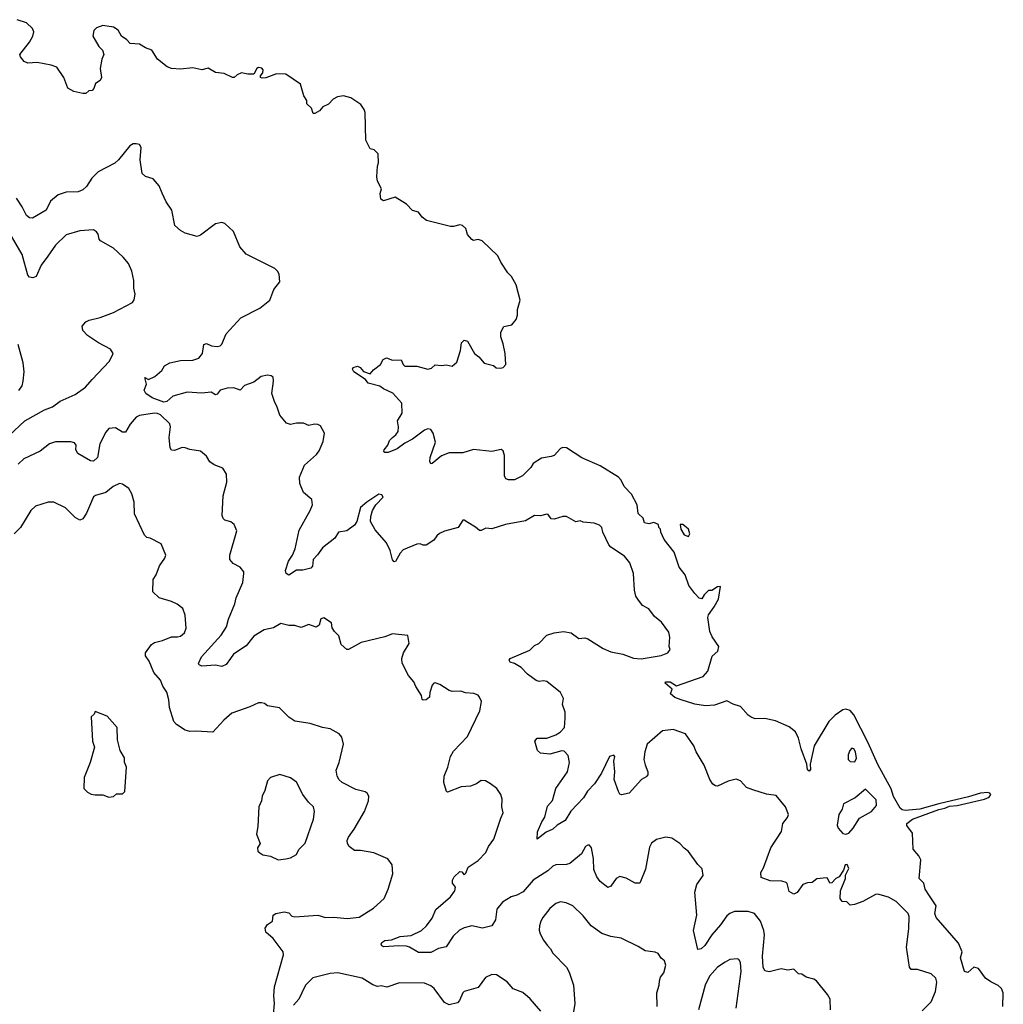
# Model space of a CAD drawing. Extents: x 2220333 to 2384341, y 721037 to 894043.
# Tile 306 of 325: x 2320741 to 2327188, y 873860 to 880314. Entities that reach past the tile are written whole.
import ezdxf

# ---------------------------------------------------------------- set-up
doc = ezdxf.new("R2010")
doc.units = 0

msp = doc.modelspace()

# ---------------------------------------------------------------- linework, layer by layer
at = {"layer": '0CON10XD'}
for points in [[(2327185.8, 873845), (2327187.9, 873935), (2327177.1, 873965), (2327155, 873984.5), (2327106.7, 874006.7), (2327071.5, 874031.5), (2327025, 874096), (2326995, 874103.3), (2326955, 874068.8), (2326934.4, 874074.4), (2326906.7, 874165), (2326918.8, 874205), (2326895, 874261.2), (2326748.4, 874428.4), (2326740, 874455), (2326747.9, 874505), (2326705, 874570.9), (2326675.3, 874615), (2326666.9, 874655), (2326635.6, 874685), (2326646.3, 874806.3), (2326635, 874833.1), (2326597.5, 874877.5), (2326592, 874982), (2326555, 875033.3), (2326555.7, 875045), (2326592.5, 875075), (2326765, 875138), (2326805, 875145.4), (2326835, 875158.7), (2326885, 875163.3), (2327065, 875205.2), (2327095, 875217.1), (2327105.2, 875235), (2327098.7, 875245), (2327085, 875248.8), (2327037.5, 875245), (2326960.6, 875219.4), (2326765, 875175.2), (2326639.7, 875139.7), (2326545, 875130.5), (2326524.8, 875134.8), (2326512.9, 875145), (2326467.1, 875222.9), (2326452.5, 875272.5), (2326365, 875431.5), (2326299, 875579), (2326207.9, 875757.9), (2326185, 875785.3), (2326155, 875794.7), (2326135, 875790.5), (2326085.4, 875755), (2326044.7, 875715), (2325947.1, 875555), (2325921.2, 875435), (2325925, 875400), (2325915, 875387.5), (2325905, 875397.5), (2325900.8, 875435), (2325863.4, 875535), (2325845.3, 875605.3), (2325825, 875645.6), (2325785, 875678.5), (2325695, 875718.9), (2325625, 875732.9), (2325561.9, 875731.9), (2325535, 875742), (2325515, 875756), (2325465, 875811.9), (2325416.9, 875826.9), (2325375, 875850), (2325295, 875822), (2325235, 875817.1), (2325165, 875828.5), (2325076.7, 875855), (2325035, 875870.8), (2325007.5, 875895), (2325017, 875927), (2324972.5, 875965), (2324973.3, 875975), (2325005, 875973.8), (2325045, 875947.5), (2325221.3, 876008.7), (2325250.9, 876045), (2325278.7, 876141.3), (2325316.2, 876175), (2325323.8, 876205), (2325278.8, 876268.8), (2325264, 876305), (2325250.8, 876395), (2325255, 876412.5), (2325293.3, 876465), (2325320, 876515), (2325335, 876600), (2325315, 876597.5), (2325277, 876573), (2325255, 876572.5), (2325227.5, 876545), (2325211.7, 876518.3), (2325195, 876522.5), (2325165, 876553.3), (2325126.4, 876606.4), (2325102, 876675), (2325064, 876725), (2325030, 876825), (2324965, 876907.5), (2324942.5, 876955), (2324940, 876975), (2324930, 876985), (2324927.5, 877005), (2324898, 877018), (2324865, 877010.6), (2324836.9, 877016.9), (2324827.2, 877047.2), (2324795, 877076.7), (2324787.1, 877135), (2324751.1, 877205), (2324703.5, 877253.5), (2324682.7, 877295), (2324665, 877314.6), (2324545, 877390.9), (2324425, 877442.7), (2324325, 877507.5), (2324300.3, 877509.7), (2324285, 877504.3), (2324245, 877456.9), (2324225, 877450), (2324160.2, 877439.8), (2324106, 877405), (2324090.3, 877379.7), (2324036.7, 877325), (2323985, 877297.5), (2323945, 877297.1), (2323928, 877305), (2323918.6, 877325), (2323917.7, 877457.7), (2323908.8, 877488.8), (2323897, 877497), (2323835, 877484.2), (2323714.2, 877495.8), (2323645.7, 877474.3), (2323555, 877474.7), (2323505, 877455.5), (2323445, 877406), (2323435, 877403.8), (2323428.8, 877418.8), (2323432.2, 877445), (2323466.5, 877545), (2323451.9, 877605), (2323435, 877628.6), (2323415, 877631.4), (2323395, 877624.2), (2323315, 877564.4), (2323265, 877537.5), (2323215, 877500.9), (2323155, 877477.1), (2323135, 877476.2), (2323128, 877485), (2323129.2, 877495), (2323153.8, 877525), (2323164, 877555), (2323184.4, 877575.6), (2323207, 877593), (2323222, 877615), (2323224, 877645), (2323216.7, 877685), (2323247.5, 877735), (2323245, 877800), (2323185.7, 877865.7), (2323124.6, 877894.6), (2323101.9, 877911.9), (2323025, 877932.5), (2323006.2, 877956.2), (2322930, 878005), (2322922.7, 878022.7), (2322926.7, 878035), (2322955, 878044), (2322973.3, 878035), (2322995, 878007.5), (2323037, 877993), (2323060.7, 878019.3), (2323106.4, 878053.6), (2323123.6, 878086.4), (2323145, 878096.7), (2323185, 878082.5), (2323240, 878085), (2323253.3, 878055), (2323265, 878043.3), (2323343, 878043), (2323416.4, 878023.6), (2323440.7, 878029.3), (2323465, 878052.5), (2323505, 878046.7), (2323535, 878051.2), (2323576.4, 878043.6), (2323605, 878070), (2323630, 878145), (2323637.5, 878195), (2323655, 878212.5), (2323676.4, 878206.4), (2323722.5, 878125), (2323750, 878105), (2323785, 878062.5), (2323846.4, 878046.4), (2323863, 878033), (2323895, 878030), (2323910, 878035), (2323927.5, 878055), (2323923.6, 878126.4), (2323909.2, 878189.2), (2323893.8, 878235), (2323894.1, 878265.9), (2323915, 878302.5), (2323967.5, 878315), (2323995, 878350), (2324003.6, 878376.4), (2324003.8, 878415), (2324022, 878475), (2323995, 878576.7), (2323965, 878630), (2323940, 878655), (2323894.3, 878724.3), (2323875, 878766.2), (2323772.5, 878865), (2323745, 878873.3), (2323715, 878867.5), (2323703.6, 878873.6), (2323676.7, 878905), (2323664.2, 878945), (2323643.8, 878965), (2323625, 878969.4), (2323585, 878958), (2323565, 878958.8), (2323407.5, 878997.5), (2323379.4, 879019.4), (2323355, 879052), (2323315, 879063.8), (2323275, 879103.8), (2323201.7, 879151.7), (2323125, 879127.5), (2323107, 879137), (2323103.3, 879175), (2323112.5, 879205), (2323086.7, 879255), (2323082, 879285), (2323086.7, 879355), (2323093.3, 879375), (2323090, 879435), (2323065, 879460), (2323037, 879467), (2323010, 879525), (2323004.2, 879705), (2322998.6, 879725), (2322977.4, 879757.4), (2322912, 879802), (2322864.1, 879815.9), (2322822.7, 879807.3), (2322796.1, 879793.9), (2322765, 879760), (2322727.5, 879742.5), (2322705, 879717.5), (2322675, 879700), (2322665, 879700), (2322652.5, 879735), (2322623, 879763), (2322622.5, 879785), (2322602.5, 879815), (2322580.5, 879890.5), (2322485, 879958), (2322425, 879959.2), (2322355, 879933.3), (2322330.7, 879930.7), (2322320, 879935), (2322320, 879945), (2322333.9, 879966.1), (2322337.5, 879985), (2322327, 879997), (2322305, 880001.4), (2322294, 879995), (2322275, 879957.5), (2322235, 879956.7), (2322195, 879966), (2322166.7, 879953.3), (2322147.5, 879935), (2322135.8, 879934.2), (2322081.7, 879961.7), (2322025, 879967.5), (2321975, 879996.7), (2321935, 879986.2), (2321875, 879998.8), (2321795, 879990), (2321735, 879994), (2321706.7, 880005), (2321643.3, 880055), (2321607.5, 880115), (2321565, 880128.8), (2321525, 880153.8), (2321465, 880157.5), (2321443, 880183), (2321407.5, 880205), (2321385.7, 880245.7), (2321355.5, 880265.5), (2321285, 880276), (2321245, 880261.2), (2321226.1, 880243.9), (2321220, 880205), (2321258.8, 880138.8), (2321282.5, 880115), (2321292.5, 880085), (2321280, 880055), (2321268.8, 879995), (2321276.7, 879935), (2321267.5, 879915), (2321237.5, 879895), (2321227, 879863), (2321215, 879850), (2321193.3, 879846.7), (2321175, 879830), (2321155, 879830), (2321095, 879843.3), (2321056.7, 879865), (2321030, 879935), (2320985, 880002.5), (2320946.4, 880016.4), (2320855, 880033.3), (2320795, 880028), (2320770.5, 880040.5), (2320745, 880070), (2320742.5, 880085), (2320804.2, 880165.8), (2320826.2, 880205), (2320834, 880235), (2320825, 880256.7), (2320785, 880293.8), (2320725, 880314)], [(2326655, 873818.1), (2326714, 873876), (2326744.2, 873944.2), (2326752, 874005), (2326745, 874031.2), (2326715, 874060.6), (2326625, 874089.2), (2326585, 874089.2), (2326573.8, 874103.8), (2326552.7, 874235), (2326569.2, 874355), (2326570, 874435), (2326564, 874455), (2326485.7, 874535), (2326435, 874562.5), (2326365, 874582), (2326349.7, 874580.3), (2326267.5, 874535), (2326213.6, 874513.6), (2326185, 874510), (2326161.7, 874531.7), (2326132.5, 874535), (2326118.8, 874555), (2326120, 874605), (2326152.5, 874685), (2326153, 874707), (2326175, 874750), (2326165, 874776.2), (2326151.2, 874775), (2326140, 874740), (2326113, 874697), (2326090, 874685), (2326065, 874657.5), (2326050, 874655), (2326036.2, 874686.2), (2326029.3, 874689.3), (2325965, 874683.8), (2325935, 874658.8), (2325905, 874656.2), (2325873.3, 874645), (2325835.9, 874594.1), (2325815, 874582.5), (2325785, 874600), (2325771.7, 874651.7), (2325765, 874658.8), (2325737, 874667), (2325660.7, 874670.7), (2325600.5, 874690.5), (2325598.8, 874725), (2325616.7, 874755), (2325664, 874885), (2325735, 874993.3), (2325742.5, 875045), (2325774, 875085), (2325779.2, 875105), (2325761.2, 875155), (2325698.3, 875228.3), (2325635, 875238), (2325546, 875266), (2325505, 875281.2), (2325465.6, 875325.6), (2325435.9, 875335.9), (2325385, 875323.8), (2325315, 875291.2), (2325302, 875292), (2325285, 875303.3), (2325263.2, 875333.2), (2325227.2, 875427.2), (2325173.8, 875515), (2325158.8, 875555), (2325105, 875632.5), (2325025, 875661.2), (2324955, 875652.9), (2324854.5, 875565), (2324837.5, 875515), (2324832.7, 875465), (2324839.7, 875429.7), (2324858.8, 875385), (2324858, 875365), (2324847.9, 875352.1), (2324816.4, 875333.6), (2324735, 875244), (2324685, 875232.5), (2324675, 875237.5), (2324666.2, 875255), (2324637.1, 875335), (2324642.5, 875385), (2324636.1, 875453.9), (2324642.5, 875485), (2324635, 875492.5), (2324607.5, 875485), (2324554.4, 875375), (2324508.1, 875305), (2324462.8, 875257.2), (2324435.4, 875214.6), (2324352.8, 875127.2), (2324315.5, 875065), (2324264.5, 875035.5), (2324235, 875008), (2324191.7, 874988.3), (2324132.5, 874942.5), (2324135, 874990), (2324162.8, 875057.2), (2324183, 875087), (2324200.3, 875159.7), (2324233, 875197), (2324254, 875276), (2324331.8, 875385), (2324345.5, 875445), (2324335, 875491.2), (2324310.3, 875520.3), (2324295, 875521.1), (2324215, 875499.6), (2324155, 875506.2), (2324135.5, 875525), (2324117.1, 875585), (2324132.5, 875605), (2324195, 875605.8), (2324255, 875625.6), (2324282.9, 875645), (2324310.8, 875675), (2324316.7, 875735), (2324316.7, 875775), (2324298.8, 875825), (2324306.2, 875865), (2324286.2, 875905), (2324195.3, 875975.3), (2324175, 875980), (2324145, 875976), (2324125, 875982), (2324068.8, 876025), (2324028.1, 876068.1), (2323985, 876093.3), (2323955, 876102.5), (2323950, 876115), (2323955, 876126.2), (2324085, 876181.2), (2324115, 876212.5), (2324142.5, 876225), (2324195, 876280), (2324244.1, 876295.9), (2324305, 876303.8), (2324355, 876296), (2324405, 876258.8), (2324445, 876262.5), (2324465, 876255.8), (2324565, 876192), (2324615, 876171.2), (2324695, 876156.2), (2324765, 876128.8), (2324815, 876124.3), (2324945, 876146), (2324990, 876165), (2325003.3, 876185), (2324998, 876205), (2325003, 876267), (2324995, 876298.8), (2324947.1, 876365), (2324902, 876402), (2324865, 876452.5), (2324823.8, 876475), (2324792, 876515), (2324780, 876535), (2324770.8, 876575), (2324764.2, 876685), (2324739.2, 876755), (2324705, 876798), (2324615, 876856.2), (2324601.2, 876871.2), (2324562.5, 876955), (2324555.9, 876985.9), (2324540.7, 877000.7), (2324507, 877013), (2324435, 877020), (2324415, 877030), (2324385, 877023.8), (2324325, 877058.8), (2324301.7, 877058.3), (2324245, 877040), (2324225, 877043.3), (2324205, 877070), (2324195, 877072.5), (2324155, 877061.2), (2324115, 877064.3), (2324055, 877030), (2323925, 877005.7), (2323835, 876976), (2323795, 876982), (2323765, 876966.2), (2323755, 876966.7), (2323728.8, 876988.8), (2323677.8, 877017.8), (2323655, 877034), (2323645, 877033.8), (2323614.1, 876985.9), (2323525, 876961.9), (2323493.1, 876946.9), (2323475, 876932), (2323455, 876902.5), (2323405, 876869.4), (2323385, 876868.9), (2323365, 876877.8), (2323344.5, 876875.5), (2323255, 876839.2), (2323233.6, 876816.4), (2323205, 876763.3), (2323195, 876761.2), (2323185, 876773.8), (2323168.9, 876835), (2323145, 876884.2), (2323070.9, 876970.9), (2323041.1, 877025), (2323041.5, 877058.5), (2323053.3, 877096.7), (2323075.6, 877134.4), (2323122.5, 877185), (2323115, 877200), (2323095, 877203.3), (2323015, 877151.2), (2322975, 877116.2), (2322950, 877025), (2322935, 877001.4), (2322885.5, 876964.5), (2322830, 876955), (2322805.8, 876915), (2322725, 876853.1), (2322692.6, 876807.4), (2322663.3, 876776.7), (2322658.8, 876731.2), (2322650, 876720), (2322596.4, 876706.4), (2322555, 876706), (2322505, 876674), (2322486.2, 876685), (2322483, 876703), (2322501.5, 876765), (2322529.4, 876805), (2322545.6, 876845), (2322571.7, 876968.3), (2322645, 877096.2), (2322660.6, 877135), (2322655, 877170), (2322600, 877215), (2322576.2, 877275), (2322573.6, 877316.4), (2322606.7, 877395), (2322685.5, 877464.5), (2322702.7, 877487.3), (2322730.5, 877549.5), (2322738, 877605), (2322711.4, 877651.4), (2322695, 877660), (2322672.7, 877662.7), (2322635, 877654.3), (2322600, 877670), (2322555, 877670), (2322515, 877661.8), (2322489.3, 877669.3), (2322445, 877722.5), (2322428.8, 877775), (2322410.5, 877810.5), (2322394.2, 877865), (2322404, 877945), (2322401.2, 877971.2), (2322390, 877980), (2322365, 877984.4), (2322322.5, 877975), (2322275, 877938.5), (2322215, 877915.4), (2322185, 877886.7), (2322145, 877900), (2322101, 877899), (2322054.3, 877885.7), (2322035, 877860), (2322025, 877855.8), (2321995, 877872), (2321935, 877866.3), (2321837.3, 877872.7), (2321743.5, 877846.5), (2321705, 877811.5), (2321685, 877806.5), (2321608, 877835), (2321566.7, 877865), (2321557.5, 877885), (2321572.5, 877925), (2321561.7, 877968.3), (2321585, 877956.7), (2321627.5, 877975), (2321673.3, 878015), (2321690, 878045), (2321725, 878064.2), (2321795, 878079.4), (2321875, 878083.1), (2321915, 878095.7), (2321938.1, 878125), (2321946.7, 878185), (2321965, 878190.8), (2321997.1, 878177.1), (2322035, 878171.2), (2322055, 878176.7), (2322065, 878187.5), (2322094.2, 878255), (2322190.6, 878359.4), (2322315, 878424.3), (2322381.2, 878475), (2322406.7, 878545), (2322446.2, 878595), (2322442, 878645), (2322431.2, 878665), (2322412.3, 878682.3), (2322225, 878776.9), (2322183.3, 878825), (2322143.1, 878925), (2322085, 878979.2), (2322065, 878984.3), (2322023.8, 878975), (2321925, 878902), (2321905, 878894), (2321825, 878913.8), (2321795, 878931.2), (2321756.7, 878965), (2321738.8, 879065), (2321700.3, 879120.3), (2321673.8, 879176.2), (2321654, 879225), (2321615, 879270), (2321566.1, 879286.1), (2321543.3, 879305), (2321530, 879395), (2321536.4, 879476.4), (2321525.5, 879495.5), (2321505, 879501.4), (2321485, 879499.4), (2321463, 879487), (2321388.5, 879395), (2321365, 879374.5), (2321255, 879316.5), (2321212.5, 879275), (2321179.1, 879220.9), (2321155, 879197.9), (2321123.3, 879185), (2321045, 879183.1), (2320993.4, 879166.6), (2320941.9, 879125), (2320913.7, 879066.3), (2320825, 879013.5), (2320805, 879014.4), (2320785, 879030.6), (2320757.3, 879087.3), (2320719.5, 879145)], [(2320670.8, 877589.2), (2320775.4, 877685), (2320902.2, 877757.8), (2320955, 877777.5), (2321006.3, 877813.6), (2321105, 877857.5), (2321172, 877905), (2321215.7, 877955), (2321329.2, 878075), (2321354, 878125), (2321335.5, 878155.5), (2321256.2, 878195), (2321184.3, 878244.3), (2321155, 878277.5), (2321150, 878305), (2321175, 878333.3), (2321195, 878343.8), (2321268.3, 878361.7), (2321355, 878394.2), (2321479.5, 878460.5), (2321491.7, 878478.3), (2321498, 878515), (2321488, 878555), (2321488, 878605), (2321476.2, 878665), (2321453.8, 878715), (2321418.3, 878758.3), (2321355, 878816), (2321270, 878865), (2321262, 878875), (2321255, 878907.5), (2321243.9, 878923.9), (2321225, 878936), (2321135, 878929.2), (2321045, 878904.2), (2320975, 878835.8), (2320925, 878764), (2320881.5, 878705), (2320848.2, 878631.8), (2320827.3, 878622.7), (2320805, 878625.7), (2320795, 878640), (2320756.9, 878775), (2320687.8, 878895)], [(2320735.5, 877884.5), (2320755.8, 877915), (2320764.3, 877945), (2320770.6, 878005), (2320763.6, 878065), (2320730.5, 878185)], [(2326055.9, 873824.1), (2326052, 873895), (2326035.8, 873925.8), (2325964.3, 874014.3), (2325945, 874026.2), (2325895, 874038.8), (2325867.3, 874057.3), (2325845, 874061.2), (2325815, 874091.2), (2325775, 874084), (2325732.3, 874092.3), (2325653, 874073), (2325625, 874080), (2325613, 874103), (2325610.5, 874175), (2325622, 874315), (2325618.5, 874345), (2325595.6, 874405), (2325558, 874455), (2325515, 874469.4), (2325425, 874468.5), (2325395, 874456.7), (2325375, 874440), (2325335, 874381.9), (2325276.5, 874315), (2325230.6, 874245), (2325208, 874225), (2325185, 874218.8), (2325156.4, 874345), (2325179.5, 874445), (2325165.7, 874595), (2325178, 874645), (2325221.2, 874705), (2325215, 874747.5), (2325185.9, 874775.9), (2325125, 874862.5), (2325095, 874883.3), (2325067.5, 874915), (2325015, 874950), (2324975, 874956.2), (2324915, 874941.2), (2324882.4, 874917.6), (2324869.7, 874890.3), (2324843.1, 874746.9), (2324805.9, 874654.1), (2324775, 874654.4), (2324715, 874687.5), (2324675, 874698.6), (2324650.8, 874685), (2324615, 874634), (2324595, 874627.1), (2324545, 874665.6), (2324522.7, 874695), (2324504.6, 874745), (2324502.2, 874815), (2324488, 874885), (2324475, 874902.5), (2324465, 874903.3), (2324450, 874895), (2324422.9, 874847.1), (2324346.3, 874783.7), (2324325, 874776.9), (2324255, 874774.4), (2324235, 874766.9), (2324202.5, 874735), (2324106.9, 874675), (2324041.7, 874598.3), (2323998.8, 874575), (2323962, 874565), (2323905, 874530.5), (2323867.1, 874485), (2323858.5, 874415), (2323834.3, 874375.7), (2323775, 874360), (2323705, 874373.8), (2323655, 874361.2), (2323624, 874346), (2323582.7, 874307.3), (2323535, 874237.8), (2323485, 874225.6), (2323435, 874200), (2323355, 874200), (2323296.7, 874235), (2323275, 874241.4), (2323225, 874244.2), (2323127.6, 874237.6), (2323113.6, 874243.6), (2323110, 874255), (2323114.6, 874265.4), (2323135, 874277.8), (2323176.8, 874283.2), (2323235, 874304.4), (2323307.7, 874312.3), (2323373.8, 874345), (2323407.5, 874375), (2323444.2, 874425), (2323468.3, 874481.7), (2323565, 874564), (2323593.8, 874605), (2323597.5, 874627.5), (2323577.5, 874655), (2323577.5, 874675), (2323587.5, 874695), (2323625, 874730), (2323638.3, 874728.3), (2323655, 874710), (2323665, 874720), (2323680.5, 874759.5), (2323745, 874804), (2323796, 874855), (2323812.5, 874895), (2323847.9, 874942.1), (2323895, 875080), (2323908.8, 875115), (2323901.2, 875155), (2323903.8, 875205), (2323893.3, 875235), (2323867.5, 875275), (2323827.5, 875305), (2323794.4, 875324.4), (2323765, 875326.9), (2323735, 875305.8), (2323695, 875290.6), (2323633.6, 875286.4), (2323545, 875250), (2323537.5, 875255), (2323521.4, 875315), (2323522, 875355), (2323546.9, 875415), (2323564.7, 875485.3), (2323585, 875519.2), (2323675.7, 875615), (2323757.5, 875785), (2323767.5, 875845), (2323754.1, 875874.1), (2323745, 875887.5), (2323718.3, 875898.3), (2323661.7, 875901.7), (2323633, 875913), (2323575, 875910), (2323555, 875916.7), (2323495, 875957.1), (2323465, 875966.5), (2323454.2, 875965), (2323445, 875951.2), (2323429.2, 875905), (2323427.3, 875872.7), (2323405, 875856.7), (2323385, 875853.3), (2323378.3, 875858.3), (2323373.3, 875885), (2323336.2, 875943.8), (2323325, 875973.3), (2323290, 876015), (2323247, 876097), (2323246.4, 876126.4), (2323255.8, 876165), (2323292.5, 876225), (2323285, 876276.7), (2323185, 876288.9), (2323135, 876268.1), (2322978.7, 876231.3), (2322895, 876186.7), (2322885, 876186.7), (2322848.8, 876218.8), (2322833.3, 876275), (2322803.6, 876303.6), (2322788.3, 876328.3), (2322785, 876360), (2322735, 876393.8), (2322715, 876386.7), (2322702.5, 876345), (2322685, 876333.3), (2322635, 876349.2), (2322585, 876331.1), (2322545, 876343.1), (2322505, 876343.5), (2322453.3, 876356.7), (2322405, 876327.1), (2322344, 876315), (2322275, 876273.1), (2322225, 876210.8), (2322142.5, 876155), (2322123, 876127), (2322095, 876087.5), (2322065, 876074), (2322023.9, 876083.9), (2321935, 876076.7), (2321917.5, 876085), (2321913.3, 876095), (2321932.6, 876137.4), (2322060.6, 876279.4), (2322095.4, 876334.6), (2322110, 876385), (2322151.8, 876485), (2322160.6, 876525), (2322204, 876625), (2322210, 876685), (2322210, 876695), (2322185.9, 876725.9), (2322138.8, 876748.8), (2322117.5, 876775), (2322117.5, 876805), (2322163.9, 876963.9), (2322147.5, 877005), (2322125, 877023.3), (2322085, 877033.3), (2322074.3, 877044.3), (2322068.8, 877065), (2322073.6, 877193.6), (2322097.3, 877282.7), (2322096.2, 877335), (2322072.5, 877375), (2322016.1, 877396.1), (2321987.5, 877415), (2321965, 877453.3), (2321925, 877486.2), (2321855, 877496), (2321825, 877507.5), (2321805, 877509.2), (2321755, 877490), (2321735, 877493.3), (2321727.5, 877507.5), (2321721.1, 877575), (2321730, 877645), (2321725.7, 877665), (2321664, 877724), (2321645, 877733.6), (2321625, 877734.6), (2321525, 877720.5), (2321505, 877709.4), (2321465, 877663.1), (2321435, 877609.4), (2321415, 877611.5), (2321368.1, 877638.1), (2321325, 877634.4), (2321305, 877610), (2321266.4, 877535), (2321251.5, 877445), (2321225, 877420), (2321205, 877423.5), (2321120.7, 877470.7), (2321107.8, 877495), (2321111.4, 877525), (2321100.3, 877540.3), (2321075, 877547.3), (2320975, 877548.2), (2320935, 877533.5), (2320875, 877486.2), (2320766.7, 877435), (2320730.3, 877399.7)], [(2322405, 873792.5), (2322411.5, 873865), (2322406.2, 873915), (2322411.1, 873975), (2322470, 874185), (2322466.7, 874205), (2322402.3, 874292.3), (2322354.2, 874334.2), (2322350.5, 874359.5), (2322365.8, 874384.2), (2322396.7, 874405), (2322402.5, 874445), (2322420, 874455), (2322475, 874465.8), (2322505, 874460), (2322525, 874438), (2322543.4, 874433.4), (2322695, 874444.4), (2322745, 874430), (2322799.3, 874430.7), (2322887.9, 874422.1), (2322965, 874432.5), (2323060.3, 874489.7), (2323128.8, 874555), (2323155.7, 874615), (2323186.4, 874716.4), (2323182.5, 874775), (2323153, 874813), (2323062.3, 874852.3), (2322975, 874868.8), (2322935, 874868.8), (2322901.2, 874895), (2322890, 874915), (2322887.5, 874935), (2322895, 874956.7), (2322932.1, 875007.9), (2323000.8, 875125), (2323026, 875195), (2323028.8, 875225), (2323017.5, 875245), (2323005, 875252.5), (2322945, 875267.5), (2322853.8, 875315), (2322835, 875331.2), (2322820.8, 875355), (2322815.7, 875395), (2322834.2, 875445), (2322863.1, 875565), (2322851.2, 875611.2), (2322835, 875633.3), (2322775, 875666.2), (2322725, 875673.8), (2322645, 875701.2), (2322545, 875716.2), (2322505, 875743.3), (2322444.2, 875804.2), (2322365.9, 875815.9), (2322345, 875832.5), (2322325, 875837.5), (2322305, 875837.5), (2322249.7, 875810.3), (2322130.6, 875769.4), (2322077.8, 875722.2), (2322007.5, 875645), (2321895, 875651.2), (2321855, 875648), (2321825, 875657.5), (2321768, 875695), (2321750.6, 875715), (2321721.5, 875805), (2321717.9, 875855), (2321705.3, 875905.3), (2321679.4, 875945), (2321663.1, 875985), (2321618.9, 876035), (2321588.7, 876108.7), (2321566, 876145), (2321566.2, 876165), (2321605, 876218.8), (2321625, 876230.8), (2321677.5, 876245), (2321735, 876270), (2321775, 876268.6), (2321795, 876274.3), (2321820.8, 876295), (2321832.5, 876325), (2321825, 876410), (2321810, 876455), (2321772.7, 876482.7), (2321735, 876500.8), (2321655, 876524.2), (2321614.4, 876565), (2321615.6, 876644.4), (2321634.3, 876675), (2321656.6, 876733.4), (2321692, 876785), (2321698.8, 876805), (2321668.3, 876878.3), (2321595, 876916.7), (2321575, 876920), (2321558.8, 876935), (2321493.3, 877075), (2321490.7, 877150.7), (2321475, 877206.7), (2321455, 877241.2), (2321415, 877270), (2321395, 877273.3), (2321353.3, 877255), (2321306.2, 877215), (2321237.5, 877195), (2321225, 877186), (2321179.5, 877080.5), (2321155, 877043.3), (2321135, 877033.8), (2321105, 877052), (2321040, 877115), (2320965, 877150.8), (2320928.3, 877151.7), (2320845, 877125.8), (2320813.7, 877096.3), (2320745.7, 876985), (2320704.2, 876945)], [(2325125, 876927.5), (2325133.8, 876945), (2325125.4, 876975.4), (2325087.5, 877005), (2325070, 877005), (2325073.3, 876975), (2325097, 876937), (2325125, 876927.5)], [(2321325, 875217.5), (2321355, 875222.5), (2321375, 875240), (2321415, 875240), (2321430, 875255), (2321440, 875415), (2321428.3, 875448.3), (2321427.5, 875475), (2321400, 875525), (2321382.5, 875595), (2321380, 875675), (2321315, 875750), (2321235, 875780), (2321228.3, 875761.7), (2321210, 875745), (2321217.5, 875585), (2321231.2, 875545), (2321202.5, 875445), (2321163, 875347), (2321160, 875275), (2321185, 875250), (2321208.3, 875238.3), (2321235, 875232.5), (2321285, 875233.3), (2321325, 875217.5)], [(2326215, 875450), (2326225.8, 875474.2), (2326219.4, 875515), (2326208.8, 875535), (2326195, 875538.8), (2326182, 875525), (2326170.8, 875495), (2326172, 875465), (2326185, 875451.2), (2326215, 875450)], [(2322435, 874806.7), (2322485, 874814), (2322515, 874821.2), (2322555, 874842.5), (2322570, 874875), (2322612.7, 874917.3), (2322667.5, 875075), (2322672.9, 875125), (2322665.8, 875155), (2322634, 875185), (2322596, 875235), (2322555, 875316.2), (2322515, 875343.8), (2322445, 875366.2), (2322383.9, 875346.1), (2322364.2, 875325.8), (2322347.3, 875262.7), (2322330, 875225), (2322326.2, 875195), (2322307.5, 875155), (2322302.5, 875025), (2322292.5, 874975), (2322317.5, 874915), (2322300, 874885), (2322302.5, 874865), (2322313.6, 874853.6), (2322335, 874840), (2322385, 874832.5), (2322435, 874806.7)], [(2326155, 874976), (2326175, 874982), (2326204, 875015), (2326245, 875080), (2326323.3, 875125), (2326357.3, 875162.7), (2326355, 875200), (2326285, 875270), (2326217.3, 875212.7), (2326141.2, 875175), (2326130.8, 875139.2), (2326109.2, 875105), (2326099.4, 875035), (2326105.7, 875015), (2326135, 874980.8), (2326155, 874976)], [(2324919.2, 873845), (2324916.4, 873936.4), (2324931.2, 873985), (2324933.3, 874015), (2324941.7, 874038.3), (2324963.6, 874066.4), (2324976.4, 874116.4), (2324967.5, 874145), (2324945, 874162.5), (2324925, 874193.3), (2324905, 874202), (2324841.2, 874211.2), (2324795, 874240), (2324683.9, 874293.9), (2324615, 874304.3), (2324555.6, 874325.6), (2324486.2, 874375), (2324435, 874441.2), (2324366.8, 874506.8), (2324322.5, 874525), (2324285, 874531.9), (2324255, 874521.4), (2324215, 874487.5), (2324170.4, 874429.6), (2324155.6, 874405), (2324148.6, 874375), (2324145.8, 874345.8), (2324152.1, 874322.1), (2324175, 874280), (2324197, 874247), (2324220.8, 874225), (2324236, 874195), (2324325, 874103.3), (2324342.1, 874072.1), (2324370, 873985), (2324379.2, 873865), (2324356, 873715)], [(2325437.1, 873835), (2325469.1, 874075), (2325464.4, 874134.4), (2325455, 874153.3), (2325445, 874158.8), (2325395, 874154.2), (2325365, 874137.1), (2325315, 874102.9), (2325262.5, 874045), (2325234.5, 873985), (2325190, 873825)], [(2324156.9, 873815), (2324087.2, 873897.2), (2324037.7, 873937.7), (2323975, 873961.4), (2323935, 874007.8), (2323865, 874053.8), (2323836, 874056), (2323794.5, 874035.5), (2323745, 873971.2), (2323654.2, 873945), (2323644.4, 873935), (2323624.4, 873885.6), (2323610.3, 873869.7), (2323555, 873856.9), (2323525, 873872.5), (2323458, 873965), (2323435, 873981.9), (2323395, 873998.1), (2323229.7, 874000.3), (2323146.2, 873973.8), (2323109.3, 873980.7), (2323085, 873976.9), (2323055, 873988.5), (2322985, 874031.2), (2322825, 874066.8), (2322775, 874063.1), (2322662.5, 874035), (2322615, 873985.8), (2322589.2, 873935), (2322570, 873895), (2322535.8, 873855)]]:
    msp.add_lwpolyline(points, dxfattribs=at)

doc.saveas('drawing.dxf')
